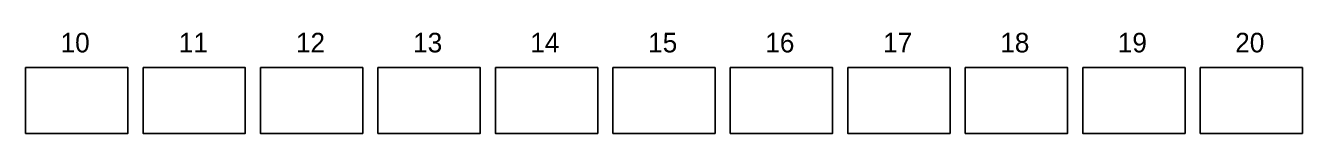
# Model space of a CAD drawing. Extents: x -1403959 to 81668, y -1400582 to 11018.
# Drawn here: x 42533 to 81668, y 7924 to 11018 of the extents above; entities that cross this region are included whole.
import ezdxf

# ---------------------------------------------------------------- set-up
doc = ezdxf.new("R2010")
doc.units = 0
doc.layers.add('tdCoCorpTxt', color=7, linetype='Continuous')
doc.layers.add('tdRailUP', color=7, linetype='Continuous')

msp = doc.modelspace()

# ---------------------------------------------------------------- linework, layer by layer
at = {"layer": 'tdRailUP'}
for points in [[(42533, 9944), (45668, 9944), (45668, 7924), (42533, 7924)], [(46133, 9944), (49268, 9944), (49268, 7924), (46133, 7924)], [(49733, 9944), (52868, 9944), (52868, 7924), (49733, 7924)], [(53333, 9944), (56468, 9944), (56468, 7924), (53333, 7924)], [(56933, 9944), (60068, 9944), (60068, 7924), (56933, 7924)], [(60533, 9944), (63668, 9944), (63668, 7924), (60533, 7924)], [(64133, 9944), (67268, 9944), (67268, 7924), (64133, 7924)], [(67733, 9944), (70868, 9944), (70868, 7924), (67733, 7924)], [(71333, 9944), (74468, 9944), (74468, 7924), (71333, 7924)], [(74933, 9944), (78068, 9944), (78068, 7924), (74933, 7924)], [(78533, 9944), (81668, 9944), (81668, 7924), (78533, 7924)]]:
    msp.add_lwpolyline(points, close=True, dxfattribs=at)

# ---------------------------------------------------------------- texts
at = {"layer": 'tdCoCorpTxt'}
for s, p in [('10', (43606, 10409)), ('11', (47230, 10409)), ('12', (50820, 10409)), ('13', (54411, 10409)), ('14', (58001, 10409)), ('15', (61614, 10409)), ('16', (65204, 10409)), ('17', (68814, 10409)), ('18', (72406, 10409)), ('19', (76007, 10409)), ('20', (79606, 10409))]:
    msp.add_text(s, height=600, dxfattribs=at).set_placement(p)

doc.saveas('drawing.dxf')
